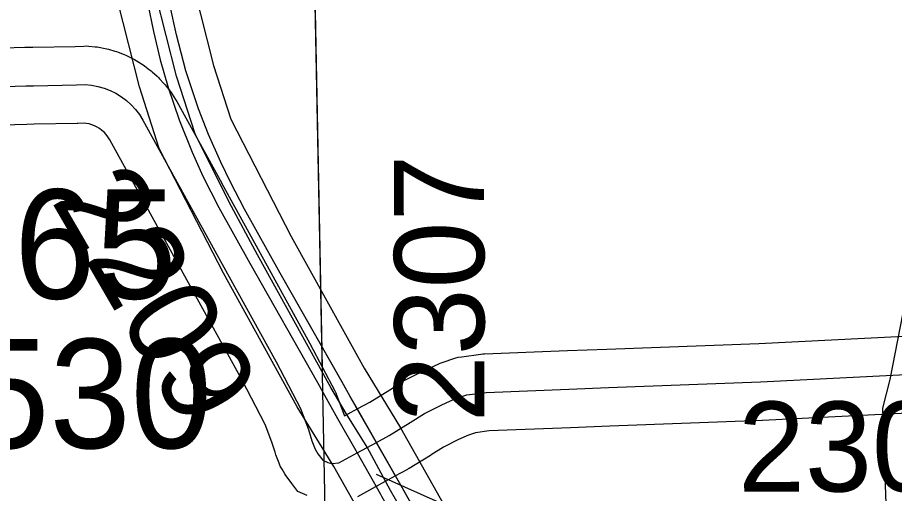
# Model space of a CAD drawing. Extents: x 128.7 to 185.5, y -21.4 to 12.6.
# Drawn here: x 149.869 to 150.551, y -5.042 to -4.672 of the extents above; entities that cross this region are included whole.
import ezdxf

# ---------------------------------------------------------------- set-up
doc = ezdxf.new("R2010")
doc.units = 0
for name, color, linetype in [('tdCoDivCarto', 7, 'Continuous'), ('tdCoHydroRiver', 7, 'Continuous'), ('tdCoPriCL', 7, 'Continuous'), ('tdCoPriDiv', 7, 'Continuous'), ('tdCoPrimary', 7, 'Continuous'), ('tdCoSecRdNmbr', 7, 'Continuous'), ('tdCoSecRteBand', 7, 'Continuous'), ('tdCoSecRteCL', 7, 'Continuous'), ('tdCoSectLine', 7, 'Continuous'), ('tdCoSectLinePart', 7, 'Continuous'), ('tdCoStrucSecCoName', 7, 'Continuous'), ('tdCoStrucSecFHWANum', 7, 'Continuous'), ('tdCoSurfGravel', 7, 'Continuous')]:
    doc.layers.add(name, color=color, linetype=linetype)

msp = doc.modelspace()

# ---------------------------------------------------------------- linework, layer by layer
at = {"layer": 'tdCoDivCarto'}
for p, q in [((149.97029, -4.66132), (149.97473, -4.68277)), ((149.99273, -4.68532), (149.9878, -4.66288)), ((149.97473, -4.68277), (149.97991, -4.70472)), ((149.99988, -4.71319), (149.99273, -4.68532)), ((149.97991, -4.70472), (149.98632, -4.72618)), ((150.00975, -4.74278), (149.99988, -4.71319)), ((149.98632, -4.72618), (149.9947, -4.75133)), ((150.01764, -4.76276), (150.00975, -4.74278)), ((149.9947, -4.75133), (150.00481, -4.77649)), ((150.02726, -4.78446), (150.01764, -4.76276)), ((150.00481, -4.77649), (150.0132, -4.79523)), ((150.03465, -4.8), (150.02726, -4.78446)), ((150.0132, -4.79523), (150.02553, -4.81964)), ((150.0455, -4.82096), (150.03465, -4.8)), ((150.02553, -4.81964), (150.0497, -4.86304)), ((150.07337, -4.87077), (150.0455, -4.82096)), ((150.0497, -4.86304), (150.10222, -4.95577)), ((150.12154, -4.95556), (150.07337, -4.87077)), ((150.10222, -4.95577), (150.10651, -4.96336)), ((150.12787, -4.9667), (150.12154, -4.95556)), ((150.10651, -4.96336), (150.11802, -4.98371)), ((150.10651, -4.96336), (150.11802, -4.98371)), ((150.13309, -4.97588), (150.12787, -4.9667)), ((150.14816, -5.00237), (150.13309, -4.97588)), ((150.11802, -4.98371), (150.13318, -5.01052)), ((150.14834, -5.0027), (150.14816, -5.00237)), ((150.16735, -5.03611), (150.14834, -5.0027)), ((150.16735, -5.03611), (150.14834, -5.0027)), ((150.13318, -5.01052), (150.1332, -5.01056)), ((150.1332, -5.01056), (150.1513, -5.04257)), ((150.17891, -5.05644), (150.16735, -5.03611)), ((150.17891, -5.05644), (150.16735, -5.03611))]:
    msp.add_line(p, q, dxfattribs=at)
for points in [[(149.93609, -4.27164), (149.93774, -4.29289), (149.94094, -4.33013), (149.94686, -4.40608), (149.95278, -4.48401), (149.96067, -4.57871), (149.96264, -4.60485), (149.96659, -4.64159), (149.97029, -4.66132), (149.97473, -4.68277), (149.97991, -4.70472), (149.98632, -4.72618), (149.9947, -4.75133), (150.00481, -4.77649), (150.0132, -4.79523), (150.02553, -4.81964), (150.0497, -4.86304), (150.10222, -4.95577), (150.10651, -4.96336)], [(149.93609, -4.27164), (149.93774, -4.29289), (149.94094, -4.33013), (149.94686, -4.40608), (149.95278, -4.48401), (149.96067, -4.57871), (149.96264, -4.60485), (149.96659, -4.64159), (149.97029, -4.66132), (149.97473, -4.68277), (149.97991, -4.70472), (149.98632, -4.72618), (149.9947, -4.75133), (150.00481, -4.77649), (150.0132, -4.79523), (150.02553, -4.81964), (150.0497, -4.86304), (150.10222, -4.95577), (150.10651, -4.96336)], [(149.93609, -4.27164), (149.93774, -4.29289), (149.94094, -4.33013), (149.94686, -4.40608), (149.95278, -4.48401), (149.96067, -4.57871), (149.96264, -4.60485), (149.96659, -4.64159), (149.97029, -4.66132), (149.97473, -4.68277), (149.97991, -4.70472), (149.98632, -4.72618), (149.9947, -4.75133), (150.00481, -4.77649), (150.0132, -4.79523), (150.02553, -4.81964), (150.0497, -4.86304), (150.10222, -4.95577), (150.10651, -4.96336)], [(150.12123, -4.95501), (150.07337, -4.87077), (150.0455, -4.82096), (150.03465, -4.8), (150.02726, -4.78446), (150.01764, -4.76276), (150.00975, -4.74278), (149.99988, -4.71319), (149.99273, -4.68532), (149.9878, -4.66288), (149.98336, -4.63748), (149.98114, -4.61529), (149.97941, -4.59704), (149.9735, -4.52922), (149.96437, -4.41159), (149.95549, -4.30037), (149.95318, -4.27033)], [(150.12154, -4.95556), (150.07337, -4.87077), (150.0455, -4.82096), (150.03465, -4.8), (150.02726, -4.78446), (150.01764, -4.76276), (150.00975, -4.74278), (149.99988, -4.71319), (149.99273, -4.68532), (149.9878, -4.66288), (149.98336, -4.63748), (149.98114, -4.61529), (149.97941, -4.59704), (149.9735, -4.52922), (149.96437, -4.41159), (149.95549, -4.30037), (149.95322, -4.27087)], [(150.12154, -4.95556), (150.07337, -4.87077), (150.0455, -4.82096), (150.03465, -4.8), (150.02726, -4.78446), (150.01764, -4.76276), (150.00975, -4.74278), (149.99988, -4.71319), (149.99273, -4.68532), (149.9878, -4.66288), (149.98336, -4.63748), (149.98114, -4.61529), (149.97941, -4.59704), (149.9735, -4.52922), (149.96437, -4.41159), (149.95549, -4.30037), (149.95322, -4.27087)], [(150.13278, -4.97533), (150.12787, -4.9667), (150.12123, -4.95501)], [(150.13309, -4.97588), (150.12787, -4.9667), (150.12154, -4.95556)], [(150.13309, -4.97588), (150.12787, -4.9667), (150.12154, -4.95556)], [(150.10651, -4.96336), (150.11802, -4.98371)], [(150.10651, -4.96336), (150.11802, -4.98371)], [(150.14803, -5.00215), (150.13278, -4.97533)], [(150.14834, -5.0027), (150.14816, -5.00237), (150.13309, -4.97588)], [(150.14834, -5.0027), (150.14816, -5.00237), (150.13309, -4.97588)], [(150.11802, -4.98371), (150.13318, -5.01052), (150.1332, -5.01056)], [(150.11802, -4.98371), (150.13318, -5.01052), (150.1332, -5.01056)], [(150.11802, -4.98371), (150.13318, -5.01052), (150.1332, -5.01056)], [(150.16704, -5.03557), (150.14816, -5.00237), (150.14803, -5.00215)], [(150.16735, -5.03611), (150.14834, -5.0027)], [(150.1332, -5.01056), (150.1513, -5.04257), (150.15213, -5.04404)], [(150.1332, -5.01056), (150.1513, -5.04257), (150.15213, -5.04404)], [(150.1332, -5.01056), (150.1513, -5.04257), (150.15213, -5.04404)], [(150.1786, -5.05589), (150.16704, -5.03557)], [(150.17891, -5.05644), (150.16735, -5.03611)]]:
    msp.add_lwpolyline(points, dxfattribs=at)
at = {"layer": 'tdCoHydroRiver'}
msp.add_lwpolyline([(150.56355, -4.87092), (150.54744, -4.95354), (150.5419, -4.97583), (150.5465, -5.10982), (150.54149, -5.14787), (150.52855, -5.18461), (150.51811, -5.20234), (150.50331, -5.27702), (150.48841, -5.30278), (150.47324, -5.32067), (150.44237, -5.34066), (150.42981, -5.34268)], dxfattribs=at)
at = {"layer": 'tdCoPriCL'}
msp.add_lwpolyline([(150.45503, -5.56311), (150.24791, -5.19566), (150.17081, -5.06011), (150.15907, -5.03988), (150.14099, -5.00594), (150.12464, -4.97975), (150.11263, -4.95969), (150.05556, -4.85641), (150.03373, -4.81534), (150.00709, -4.76234), (149.99267, -4.71734), (149.97652, -4.65398), (149.96953, -4.59456), (149.9656, -4.53968), (149.94812, -4.32895), (149.94441, -4.27097), (149.94248, -4.24784), (149.94052, -4.21975), (149.93784, -4.18427), (149.93613, -4.1614), (149.91512, -3.89125)], dxfattribs=at)
at = {"layer": 'tdCoPriDiv'}
for points in [[(150.42892, -5.57789), (150.115, -5.02096), (150.08662, -4.97465), (150.02919, -4.87071), (149.97923, -4.77372), (149.96383, -4.72563), (149.94695, -4.65947), (149.93965, -4.59738), (149.93568, -4.54199), (149.90621, -4.16368), (149.88046, -3.8566)], [(149.94497, -3.88819), (149.96775, -4.18203), (149.96775, -4.18201), (149.99551, -4.53737), (149.9994, -4.59173), (150.00608, -4.6485), (150.02152, -4.70905), (150.03494, -4.75096), (150.08194, -4.84212), (150.13864, -4.94472), (150.16698, -4.99093), (150.48114, -5.54833)]]:
    msp.add_lwpolyline(points, dxfattribs=at)
at = {"layer": 'tdCoPrimary'}
for p, q in [((150.10651, -4.96336), (150.11802, -4.98371)), ((150.10651, -4.96336), (150.11802, -4.98371)), ((150.16735, -5.03611), (150.14834, -5.0027)), ((150.16735, -5.03611), (150.14834, -5.0027)), ((150.17891, -5.05644), (150.16735, -5.03611)), ((150.17891, -5.05644), (150.16735, -5.03611))]:
    msp.add_line(p, q, dxfattribs=at)
for points in [[(149.93609, -4.27164), (149.93774, -4.29289), (149.94094, -4.33013), (149.94686, -4.40608), (149.95278, -4.48401), (149.96067, -4.57871), (149.96264, -4.60485), (149.96659, -4.64159), (149.97029, -4.66132), (149.97473, -4.68277), (149.97991, -4.70472), (149.98632, -4.72618), (149.9947, -4.75133), (150.00481, -4.77649), (150.0132, -4.79523), (150.02553, -4.81964), (150.0497, -4.86304), (150.10222, -4.95577), (150.10651, -4.96336)], [(149.93609, -4.27164), (149.93774, -4.29289), (149.94094, -4.33013), (149.94686, -4.40608), (149.95278, -4.48401), (149.96067, -4.57871), (149.96264, -4.60485), (149.96659, -4.64159), (149.97029, -4.66132), (149.97473, -4.68277), (149.97991, -4.70472), (149.98632, -4.72618), (149.9947, -4.75133), (150.00481, -4.77649), (150.0132, -4.79523), (150.02553, -4.81964), (150.0497, -4.86304), (150.10222, -4.95577), (150.10651, -4.96336)], [(150.12154, -4.95556), (150.07337, -4.87077), (150.0455, -4.82096), (150.03465, -4.8), (150.02726, -4.78446), (150.01764, -4.76276), (150.00975, -4.74278), (149.99988, -4.71319), (149.99273, -4.68532), (149.9878, -4.66288), (149.98336, -4.63748), (149.98114, -4.61529), (149.97941, -4.59704), (149.9735, -4.52922), (149.96437, -4.41159), (149.95549, -4.30037), (149.95322, -4.27087)], [(150.12154, -4.95556), (150.07337, -4.87077), (150.0455, -4.82096), (150.03465, -4.8), (150.02726, -4.78446), (150.01764, -4.76276), (150.00975, -4.74278), (149.99988, -4.71319), (149.99273, -4.68532), (149.9878, -4.66288), (149.98336, -4.63748), (149.98114, -4.61529), (149.97941, -4.59704), (149.9735, -4.52922), (149.96437, -4.41159), (149.95549, -4.30037), (149.95322, -4.27087)], [(149.97029, -4.66132), (149.97473, -4.68277), (149.97991, -4.70472), (149.98632, -4.72618), (149.9947, -4.75133), (150.00481, -4.77649), (150.0132, -4.79523), (150.02553, -4.81964), (150.0497, -4.86304), (150.10222, -4.95577), (150.10651, -4.96336), (150.11802, -4.98371), (150.13318, -5.01052), (150.1332, -5.01056), (150.1513, -5.04257), (150.15213, -5.04404), (150.16369, -5.06437), (150.18706, -5.10546), (150.23465, -5.19029), (150.32417, -5.34837), (150.41591, -5.51014)], [(150.38459, -5.4207), (150.32713, -5.31861), (150.27411, -5.22465), (150.20333, -5.09938), (150.17891, -5.05644), (150.16735, -5.03611), (150.14834, -5.0027), (150.14816, -5.00237), (150.13309, -4.97588), (150.12787, -4.9667), (150.12154, -4.95556), (150.07337, -4.87077), (150.0455, -4.82096), (150.03465, -4.8), (150.02726, -4.78446), (150.01764, -4.76276), (150.00975, -4.74278), (149.99988, -4.71319), (149.99273, -4.68532), (149.9878, -4.66288)], [(150.13309, -4.97588), (150.12787, -4.9667), (150.12154, -4.95556)], [(150.13309, -4.97588), (150.12787, -4.9667), (150.12154, -4.95556)], [(150.14834, -5.0027), (150.14816, -5.00237), (150.13309, -4.97588)], [(150.14834, -5.0027), (150.14816, -5.00237), (150.13309, -4.97588)], [(150.11802, -4.98371), (150.13318, -5.01052), (150.1332, -5.01056)], [(150.11802, -4.98371), (150.13318, -5.01052), (150.1332, -5.01056)], [(150.1332, -5.01056), (150.1513, -5.04257), (150.15213, -5.04404)], [(150.1332, -5.01056), (150.1513, -5.04257), (150.15213, -5.04404)]]:
    msp.add_lwpolyline(points, dxfattribs=at)
at = {"layer": 'tdCoSecRdNmbr'}
msp.add_line((150.30937, -5.09903), (150.14815, -5.02723), dxfattribs=at)
at = {"layer": 'tdCoSecRteBand'}
for points in [[(149.80835, -4.69696), (149.87469, -4.69499), (149.87485, -4.69499), (149.87502, -4.69499), (149.88092, -4.69488), (149.91397, -4.69425), (149.92063, -4.69401), (149.9226, -4.69394), (149.92456, -4.69413), (149.92953, -4.69461), (149.9309, -4.69474), (149.93224, -4.69499), (149.93715, -4.69592), (149.9385, -4.69618), (149.93981, -4.69655), (149.94462, -4.69792), (149.94593, -4.6983), (149.94721, -4.69879), (149.95187, -4.7006), (149.95315, -4.70109), (149.95438, -4.7017), (149.95885, -4.70392), (149.96008, -4.70453), (149.96124, -4.70524), (149.9655, -4.70786), (149.96666, -4.70858), (149.96776, -4.7094), (149.97176, -4.7124), (149.97285, -4.71322), (149.97387, -4.71413), (149.97758, -4.71748), (149.9786, -4.7184), (149.97953, -4.7194), (149.98291, -4.72308), (149.98384, -4.72408), (149.98468, -4.72517), (149.98772, -4.72913), (149.98855, -4.73022), (149.98928, -4.73138), (149.99195, -4.7356), (149.99243, -4.73636), (149.99286, -4.73715), (150.02788, -4.80077), (150.02789, -4.8008), (150.0279, -4.80082), (150.05452, -4.84936), (150.09642, -4.92528), (150.09658, -4.92557), (150.09673, -4.92586), (150.11572, -4.96211), (150.11656, -4.96371), (150.1172, -4.96541), (150.12337, -4.98171), (150.13381, -4.97602), (150.14295, -4.97105), (150.15852, -4.96152), (150.16933, -4.95455), (150.17079, -4.95361), (150.17236, -4.95284), (150.18592, -4.94618), (150.18624, -4.94602), (150.18657, -4.94587), (150.19619, -4.94144), (150.19774, -4.94072), (150.19936, -4.94018), (150.20921, -4.93693), (150.21187, -4.93606), (150.21465, -4.93569), (150.22944, -4.93371), (150.23084, -4.93353), (150.23224, -4.93347), (150.2967, -4.93097), (150.32743, -4.92977), (150.32745, -4.92977), (150.32747, -4.92977), (150.44565, -4.92534), (150.61511, -4.91672)], [(150.09439, -5.04375), (150.08716, -5.04059), (150.08242, -5.03427), (150.07872, -5.02934), (150.07779, -5.0281), (150.07699, -5.02677), (150.07477, -5.02307), (150.07343, -5.02084), (150.0725, -5.01841), (150.07003, -5.012), (150.06965, -5.01101), (150.06934, -5.00999), (150.06691, -5.00205), (150.06173, -4.98834), (150.04373, -4.95399), (150.00197, -4.87832), (150.00195, -4.87828), (150.00193, -4.87824), (149.9753, -4.82968), (149.94073, -4.76687), (149.93928, -4.76456), (149.9379, -4.76277), (149.93637, -4.76111), (149.93469, -4.7596), (149.93289, -4.75824), (149.93096, -4.75706), (149.92894, -4.75606), (149.92684, -4.75524), (149.92466, -4.75462), (149.92245, -4.7542), (149.9208, -4.75405), (149.91586, -4.75422), (149.91561, -4.75423), (149.91536, -4.75424), (149.88205, -4.75486), (149.87631, -4.75497), (149.80989, -4.75694)], [(150.61805, -4.97665), (150.44849, -4.98527), (150.44829, -4.98528), (150.44809, -4.98529), (150.32974, -4.98973), (150.29903, -4.99092), (150.23598, -4.99337), (150.22535, -4.99479), (150.21978, -4.99663), (150.21204, -5.0002), (150.20036, -5.00593), (150.19073, -5.01214), (150.19044, -5.01233), (150.19014, -5.01251), (150.17362, -5.02262), (150.17297, -5.02302), (150.1723, -5.02338), (150.1625, -5.02872), (150.14752, -5.03687), (150.13334, -5.04459)]]:
    msp.add_lwpolyline(points, dxfattribs=at)
at = {"layer": 'tdCoSecRteCL'}
msp.add_lwpolyline([(149.809, -4.72695), (149.87558, -4.72498), (149.88148, -4.72487), (149.91479, -4.72424), (149.9217, -4.724), (149.92667, -4.72447), (149.93158, -4.7254), (149.93638, -4.72677), (149.94104, -4.72857), (149.94552, -4.73079), (149.94978, -4.73341), (149.95377, -4.73641), (149.95748, -4.73975), (149.96087, -4.74343), (149.96391, -4.74739), (149.96658, -4.75162), (150.0016, -4.81524), (150.02823, -4.86382), (150.07015, -4.93978), (150.08914, -4.97603), (150.09532, -4.99235), (150.09803, -5.00123), (150.1005, -5.00764), (150.10272, -5.01134), (150.10642, -5.01627), (150.11036, -5.018), (150.11357, -5.01874), (150.11899, -5.01824), (150.13318, -5.01052), (150.14816, -5.00237), (150.15796, -4.99703), (150.17448, -4.98692), (150.18558, -4.97977), (150.19914, -4.97311), (150.20876, -4.96867), (150.21861, -4.96542), (150.23341, -4.96345), (150.29787, -4.96095), (150.3286, -4.95975), (150.44697, -4.95531), (150.61664, -4.94668)], dxfattribs=at)
at = {"layer": 'tdCoSectLine'}
msp.add_lwpolyline([(150.09155, -4.21581), (150.11124, -5.21166)], dxfattribs=at)
at = {"layer": 'tdCoSectLinePart'}
msp.add_lwpolyline([(150.09213, -4.24528), (150.10595, -4.94427)], dxfattribs=at)
at = {"layer": 'tdCoSurfGravel'}
for points in [[(148.10413, -4.77971), (148.16093, -4.77751), (148.32541, -4.77184), (148.43343, -4.76789), (148.48299, -4.76592), (148.72516, -4.75729), (148.87756, -4.75088), (148.91727, -4.7494), (149.03786, -4.7457), (149.10373, -4.74436), (149.17177, -4.74298), (149.23219, -4.74101), (149.3402, -4.73904), (149.40826, -4.73682), (149.43884, -4.73608), (149.47707, -4.73263), (149.52515, -4.72893), (149.59248, -4.72745), (149.67238, -4.72671), (149.73304, -4.7272), (149.75524, -4.72769), (149.809, -4.72695), (149.87558, -4.72498), (149.88148, -4.72487)], [(149.88148, -4.72487), (149.91479, -4.72424), (149.9217, -4.724), (149.92667, -4.72447), (149.93158, -4.7254), (149.93638, -4.72677), (149.94104, -4.72857), (149.94552, -4.73079), (149.94978, -4.73341), (149.95377, -4.73641), (149.95748, -4.73975), (149.96087, -4.74343), (149.96391, -4.74739), (149.96658, -4.75162), (150.0016, -4.81524), (150.02823, -4.86382), (150.07015, -4.93978), (150.08914, -4.97603), (150.09532, -4.99235), (150.09803, -5.00123), (150.1005, -5.00764), (150.10272, -5.01134), (150.10642, -5.01627), (150.11036, -5.018), (150.11357, -5.01874), (150.11899, -5.01824), (150.13318, -5.01052)], [(150.29787, -4.96095), (150.3286, -4.95975), (150.44697, -4.95531), (150.61664, -4.94668), (150.75301, -4.94076), (150.87187, -4.93558), (150.99962, -4.92991), (151.12295, -4.92481)], [(150.13318, -5.01052), (150.14816, -5.00237), (150.15796, -4.99703), (150.17448, -4.98692), (150.18558, -4.97977), (150.19914, -4.97311), (150.20876, -4.96867), (150.21861, -4.96542), (150.23341, -4.96345), (150.29787, -4.96095)]]:
    msp.add_lwpolyline(points, dxfattribs=at)

# ---------------------------------------------------------------- texts
at = {"layer": 'tdCoSecRdNmbr'}
for s, rotation, p in [('2307', 90.11219, (150.23221, -4.98666)), ('2209', 300.11274, (149.89457, -4.81386)), ('2303', 0.11418, (150.42949, -5.0407))]:
    msp.add_text(s, height=0.07, rotation=rotation, dxfattribs=at).set_placement(p)
at = {"layer": 'tdCoStrucSecCoName'}
msp.add_text('K-2265', height=0.085, dxfattribs=at).set_placement((149.6263, -4.89055))
at = {"layer": 'tdCoStrucSecFHWANum'}
msp.add_text('365530', height=0.085, dxfattribs=at).set_placement((149.641, -5.00684))

doc.saveas('drawing.dxf')
